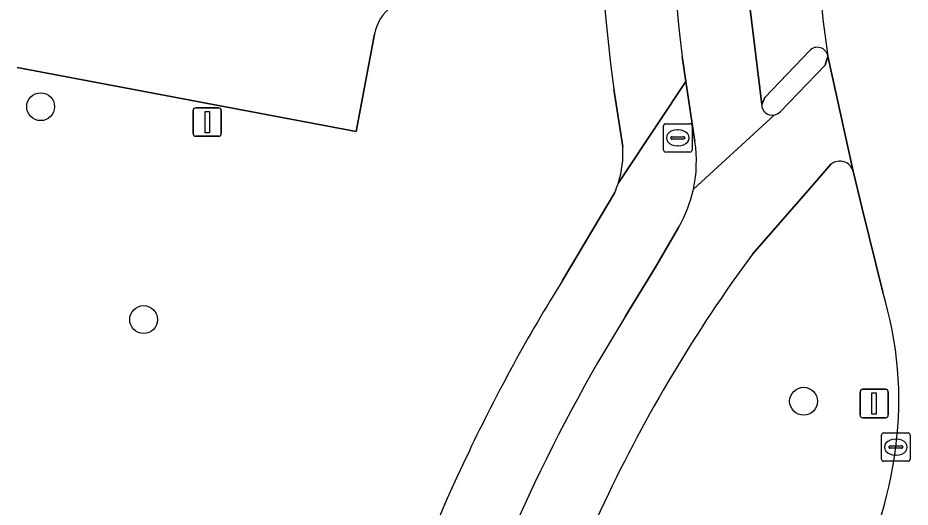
# Model space of a CAD drawing. Extents: x 162250 to 162661, y 380743 to 381606.
# Drawn here: x 162600.53 to 162631.84, y 380823.01 to 380840.21 of the extents above; entities that cross this region are included whole.
import ezdxf

# ---------------------------------------------------------------- set-up
doc = ezdxf.new("R2010")
doc.units = 0
for name, color, linetype in [('IMGEO_Berm_groen', 7, 'Continuous'), ('IMGEO_Boom', 7, 'Continuous'), ('IMGEO_Fietspad_gesloten', 7, 'Continuous'), ('IMGEO_Kolk', 7, 'Continuous'), ('IMGEO_Lichtmast', 7, 'Continuous'), ('IMGEO_Parkeervlak_open', 7, 'Continuous'), ('IMGEO_Rijbaan_regionaal_gesloten', 7, 'Continuous'), ('IMGEO_Rioolput', 7, 'Continuous'), ('IMGEO_Verkeersbordpaal', 7, 'Continuous'), ('IMGEO_Verkeerseiland_gesloten', 7, 'Continuous'), ('IMGEO_Voetpad_open', 7, 'Continuous')]:
    doc.layers.add(name, color=color, linetype=linetype)

msp = doc.modelspace()

# ---------------------------------------------------------------- linework, layer by layer
at = {"layer": 'IMGEO_Berm_groen'}
for points in [[(162613.048, 380839.636), (162612.406, 380836.21), (162600.51, 380838.466)], [(162621.756, 380835.678), (162621.446, 380837.7)], [(162629.075, 380835.072), (162628.415, 380834.319), (162626.31, 380831.905)], [(162630.884, 380830.568), (162630.159, 380833.509), (162629.847, 380834.821)], [(162619.647, 380830.98), (162621.476, 380834.072)]]:
    msp.add_lwpolyline(points, dxfattribs=at)
for centre, radius, start, end in [((162677.445, 380845.318), 56.515, 180.4583, 187.747), ((162614.515, 380839.396), 1.486, 80.4672, 170.7157), ((162618.354, 380835.441), 3.41, 342.3106, 3.9826), ((162629.372, 380834.673), 0.497, 17.3163, 126.6619), ((162618.411, 380835.432), 3.353, 336.0773, 342.1709), ((162668.045, 380801.142), 51.848, 143.6064, 154.8341), ((162670.574, 380799.246), 60.005, 148.07168, 154.61392), ((162618.393, 380826.771), 13.055, 352.7516, 16.908), ((162666.461, 380800.728), 55.656, 154.1775, 170.1084), ((162616.799, 380826.981), 14.663, 331.319, 352.7227), ((162668.425, 380800.019), 52.675, 153.9041, 167.1326)]:
    msp.add_arc(centre, radius, start, end, dxfattribs=at)
at = {"layer": 'IMGEO_Boom'}
for centre in [(162601.328, 380837.083), (162604.942, 380829.605), (162628.104, 380826.736)]:
    msp.add_circle(centre, 0.489, dxfattribs=at)
at = {"layer": 'IMGEO_Fietspad_gesloten'}
for points in [[(162626.638, 380837.167), (162626.128, 380841.381), (162626.041, 380842.471)], [(162623.846, 380838.843), (162623.976, 380837.973), (162624.292, 380835.857)], [(162629.847, 380834.821), (162628.957, 380838.864), (162628.859, 380838.543), (162627.28, 380836.908)], [(162624.24, 380834.191), (162627.075, 380836.789)], [(162627.075, 380836.789), (162624.24, 380834.191)], [(162628.415, 380834.319), (162629.075, 380835.072)], [(162626.31, 380831.905), (162628.415, 380834.319)], [(162623.72, 380832.844), (162622.91, 380831.449), (162621.856, 380829.727)]]:
    msp.add_lwpolyline(points, dxfattribs=at)
for centre, radius, start, end in [((162667.153, 380844.362), 43.657, 166.2383, 187.2623), ((162627.005, 380837.149), 0.367, 177.2385, 281.0426), ((162626.997, 380837.159), 0.378, 281.882, 318.3873), ((162619.592, 380835.17), 4.75, 348.1069, 8.3176), ((162629.372, 380834.673), 0.497, 17.3163, 126.6619), ((162619.656, 380835.187), 4.69, 330.0371, 347.7454), ((162668.045, 380801.142), 51.848, 143.6064, 154.8341), ((162673.242, 380797.962), 60.411, 148.27681, 162.77806), ((162668.425, 380800.019), 52.675, 153.9041, 167.1326)]:
    msp.add_arc(centre, radius, start, end, dxfattribs=at)
at = {"layer": 'IMGEO_Kolk'}
for p, q in [((162630.843, 380824.698), (162630.843, 380825.55)), ((162630.918, 380825.624), (162631.77, 380825.624)), ((162631.844, 380825.55), (162631.844, 380824.698)), ((162631.145, 380825.167), (162631.543, 380825.167)), ((162631.331, 380825.404), (162631.356, 380825.404)), ((162631.102, 380825.118), (162631.102, 380825.13)), ((162631.54, 380825.081), (162631.142, 380825.081)), ((162631.354, 380824.844), (162631.329, 380824.844)), ((162631.586, 380825.13), (162631.586, 380825.118)), ((162631.77, 380824.624), (162630.918, 380824.624))]:
    msp.add_line(p, q, dxfattribs=at)
for points in [[(162630.843, 380824.698), (162630.843, 380825.55)], [(162630.918, 380825.624), (162631.77, 380825.624)], [(162631.844, 380825.55), (162631.844, 380824.698)], [(162631.77, 380824.624), (162630.918, 380824.624)]]:
    msp.add_lwpolyline(points, dxfattribs=at)
for centre, radius, start, end in [((162630.92, 380825.548), 0.0765, 91.552, 178.448), ((162630.92, 380825.548), 0.0765, 91.552, 178.448), ((162631.768, 380825.548), 0.0765, 1.552, 88.448), ((162631.768, 380825.548), 0.0765, 1.552, 88.448), ((162631.142, 380825.127), 0.0403, 85.8775, 175.7526), ((162631.547, 380825.129), 0.0386, 1.7309, 96.639), ((162631.139, 380825.117), 0.0366, 178.938, 274.7102), ((162631.543, 380825.124), 0.043, 264.8664, 352.4533), ((162630.92, 380824.7), 0.0765, 181.552, 268.448), ((162630.92, 380824.7), 0.0765, 181.552, 268.448), ((162631.768, 380824.7), 0.0765, 271.552, 358.448), ((162631.768, 380824.7), 0.0765, 271.552, 358.448)]:
    msp.add_arc(centre, radius, start, end, dxfattribs=at)
for centre, major_axis, ratio, start_param, end_param in [((162631.33, 380825.124), (-0.387, 0.002), 0.722429, 4.712389, 7.853982), ((162631.355, 380825.124), (-0.39, 0.002), 0.717154, 1.570796, 4.712389)]:
    msp.add_ellipse(centre, major_axis=major_axis, ratio=ratio, start_param=start_param, end_param=end_param, dxfattribs=at)
at = {"layer": 'IMGEO_Lichtmast'}
for p, q in [((162606.779, 380837.046), (162607.569, 380837.046)), ((162607.569, 380837.046), (162606.779, 380837.046)), ((162606.679, 380836.146), (162606.679, 380836.946)), ((162606.679, 380836.946), (162606.679, 380836.146)), ((162607.669, 380836.946), (162607.669, 380836.146)), ((162607.669, 380836.146), (162607.669, 380836.946)), ((162607.569, 380836.046), (162606.779, 380836.046)), ((162606.779, 380836.046), (162607.569, 380836.046))]:
    msp.add_line(p, q, dxfattribs=at)
msp.add_lwpolyline([(162607.099, 380836.921), (162607.249, 380836.921), (162607.249, 380836.171), (162607.099, 380836.171), (162607.099, 380836.921)], dxfattribs=at)
for centre, start, end in [((162606.779, 380836.946), 90, 180), ((162606.779, 380836.946), 90, 180), ((162607.569, 380836.946), 0, 90), ((162607.569, 380836.946), 360, 90), ((162606.779, 380836.146), 180, 270), ((162606.779, 380836.146), 180, 270), ((162607.569, 380836.146), 270, 0), ((162607.569, 380836.146), 270, 0)]:
    msp.add_arc(centre, 0.1, start, end, dxfattribs=at)
at = {"layer": 'IMGEO_Parkeervlak_open'}
msp.add_lwpolyline([(162600.51, 380838.466), (162612.406, 380836.21), (162613.048, 380839.636)], dxfattribs=at)
msp.add_arc((162614.515, 380839.396), 1.486, 80.4672, 170.7157, dxfattribs=at)
at = {"layer": 'IMGEO_Rijbaan_regionaal_gesloten'}
msp.add_lwpolyline([(162628.957, 380838.864), (162629.847, 380834.821), (162630.159, 380833.509), (162630.884, 380830.568)], dxfattribs=at)
for centre, radius, start, end in [((162658.415, 380843.446), 29.812, 180.8333, 188.8403), ((162618.393, 380826.771), 13.055, 352.7516, 16.908), ((162616.799, 380826.981), 14.663, 331.319, 352.7227)]:
    msp.add_arc(centre, radius, start, end, dxfattribs=at)
at = {"layer": 'IMGEO_Rioolput'}
for p, q in [((162623.189, 380835.562), (162623.189, 380836.414)), ((162623.264, 380836.488), (162624.116, 380836.488)), ((162624.19, 380836.414), (162624.19, 380835.562)), ((162623.677, 380836.268), (162623.702, 380836.268)), ((162623.448, 380835.982), (162623.448, 380835.994)), ((162623.886, 380835.945), (162623.488, 380835.945)), ((162623.491, 380836.031), (162623.889, 380836.031)), ((162623.932, 380835.994), (162623.932, 380835.982)), ((162624.116, 380835.488), (162623.264, 380835.488)), ((162623.7, 380835.708), (162623.675, 380835.708))]:
    msp.add_line(p, q, dxfattribs=at)
for points in [[(162623.189, 380835.562), (162623.189, 380836.414)], [(162623.264, 380836.488), (162624.116, 380836.488)], [(162624.19, 380836.414), (162624.19, 380835.562)], [(162624.116, 380835.488), (162623.264, 380835.488)]]:
    msp.add_lwpolyline(points, dxfattribs=at)
for centre, radius, start, end in [((162623.266, 380836.412), 0.0765, 91.552, 178.448), ((162623.266, 380836.412), 0.0765, 91.552, 178.448), ((162624.114, 380836.412), 0.0765, 1.552, 88.448), ((162624.114, 380836.412), 0.0765, 1.552, 88.448), ((162623.488, 380835.991), 0.0403, 85.8775, 175.7526), ((162623.485, 380835.981), 0.0366, 178.938, 274.7102), ((162623.889, 380835.988), 0.043, 264.8664, 352.4533), ((162623.893, 380835.993), 0.0386, 1.7309, 96.639), ((162623.266, 380835.564), 0.0765, 181.552, 268.448), ((162623.266, 380835.564), 0.0765, 181.552, 268.448), ((162624.114, 380835.564), 0.0765, 271.552, 358.448), ((162624.114, 380835.564), 0.0765, 271.552, 358.448)]:
    msp.add_arc(centre, radius, start, end, dxfattribs=at)
for centre, major_axis, ratio, start_param, end_param in [((162623.676, 380835.988), (-0.387, 0.002), 0.722429, 4.712389, 7.853982), ((162623.701, 380835.988), (-0.39, 0.002), 0.717154, 1.570796, 4.712389)]:
    msp.add_ellipse(centre, major_axis=major_axis, ratio=ratio, start_param=start_param, end_param=end_param, dxfattribs=at)
at = {"layer": 'IMGEO_Verkeersbordpaal'}
for p, q in [((162630.085, 380826.254), (162630.085, 380827.054)), ((162630.085, 380827.054), (162630.085, 380826.254)), ((162630.185, 380827.154), (162630.975, 380827.154)), ((162630.975, 380827.154), (162630.185, 380827.154)), ((162631.075, 380827.054), (162631.075, 380826.254)), ((162631.075, 380826.254), (162631.075, 380827.054)), ((162630.975, 380826.154), (162630.185, 380826.154)), ((162630.185, 380826.154), (162630.975, 380826.154))]:
    msp.add_line(p, q, dxfattribs=at)
msp.add_lwpolyline([(162630.505, 380827.029), (162630.655, 380827.029), (162630.655, 380826.279), (162630.505, 380826.279), (162630.505, 380827.029)], dxfattribs=at)
for centre, start, end in [((162630.185, 380827.054), 90, 180), ((162630.185, 380827.054), 90, 180), ((162630.975, 380827.054), 0, 90), ((162630.975, 380827.054), 360, 90), ((162630.185, 380826.254), 180, 270), ((162630.185, 380826.254), 180, 270), ((162630.975, 380826.254), 270, 0), ((162630.975, 380826.254), 270, 0)]:
    msp.add_arc(centre, 0.1, start, end, dxfattribs=at)
at = {"layer": 'IMGEO_Verkeerseiland_gesloten'}
for points in [[(162628.307, 380839.052), (162626.742, 380837.408), (162626.638, 380837.167)], [(162628.859, 380838.543), (162628.957, 380838.864)], [(162627.28, 380836.908), (162628.859, 380838.543)]]:
    msp.add_lwpolyline(points, dxfattribs=at)
for centre, radius, start, end in [((162628.585, 380838.794), 0.379, 10.643, 137.094), ((162627.005, 380837.149), 0.367, 177.2385, 281.0426), ((162626.997, 380837.159), 0.378, 281.882, 318.3873)]:
    msp.add_arc(centre, radius, start, end, dxfattribs=at)
at = {"layer": 'IMGEO_Voetpad_open'}
for points in [[(162626.128, 380841.381), (162626.638, 380837.167), (162626.742, 380837.408), (162628.307, 380839.052)], [(162621.603, 380834.405), (162622.997, 380836.501), (162623.976, 380837.973), (162623.846, 380838.843)], [(162624.292, 380835.857), (162623.976, 380837.973), (162622.997, 380836.501), (162621.603, 380834.405)], [(162621.446, 380837.7), (162621.756, 380835.678)], [(162621.476, 380834.072), (162619.647, 380830.98)], [(162621.856, 380829.727), (162622.91, 380831.449), (162623.72, 380832.844)]]:
    msp.add_lwpolyline(points, dxfattribs=at)
for centre, radius, start, end in [((162667.153, 380844.362), 43.657, 166.2383, 187.2623), ((162677.445, 380845.318), 56.515, 180.4583, 187.747), ((162658.415, 380843.446), 29.812, 180.8333, 188.8403), ((162628.585, 380838.794), 0.379, 10.643, 137.094), ((162619.592, 380835.17), 4.75, 348.1069, 8.3176), ((162618.354, 380835.441), 3.41, 342.3106, 3.9826), ((162618.411, 380835.432), 3.353, 336.0773, 342.1709), ((162619.656, 380835.187), 4.69, 330.0371, 347.7454), ((162670.574, 380799.246), 60.005, 148.07168, 154.61392), ((162673.242, 380797.962), 60.411, 148.27681, 162.77806), ((162666.461, 380800.728), 55.656, 154.1775, 170.1084)]:
    msp.add_arc(centre, radius, start, end, dxfattribs=at)

doc.saveas('drawing.dxf')
